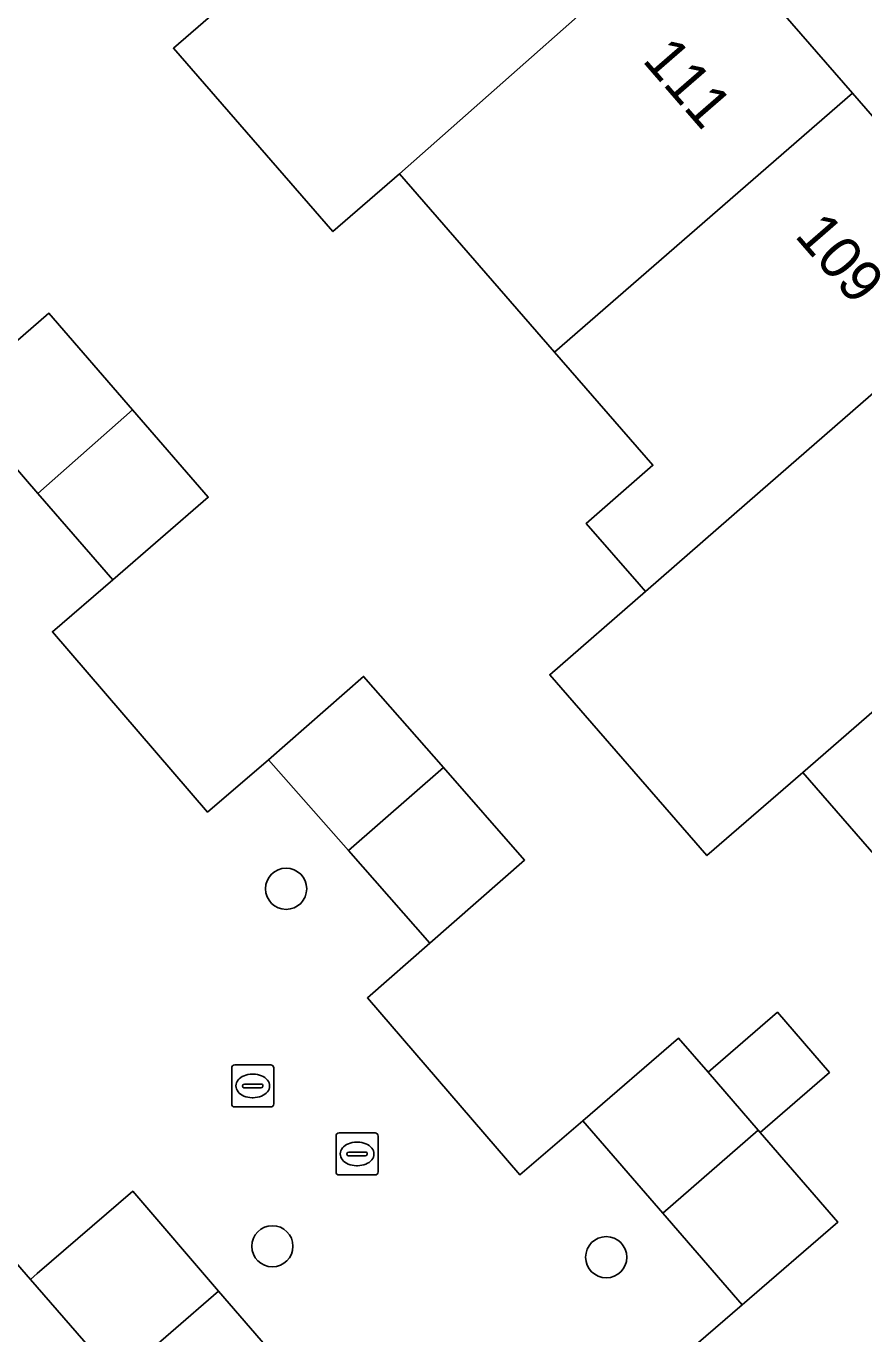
# Model space of a CAD drawing. Extents: x 155887 to 156869, y 383880 to 384678.
# Drawn here: x 156506.07 to 156525.97, y 384333.07 to 384364.14 of the extents above; entities that cross this region are included whole.
import ezdxf

# ---------------------------------------------------------------- set-up
doc = ezdxf.new("R2010")
doc.units = 0
for name, color, linetype in [('IMGEO_Boom', 7, 'Continuous'), ('IMGEO_Erf', 7, 'Continuous'), ('IMGEO_Kolk', 7, 'Continuous'), ('IMGEO_Pand', 7, 'Continuous'), ('IMGEO_Pand_nummerreeks', 7, 'Continuous'), ('IMGEO_Rijbaan_lokaal_open', 7, 'Continuous'), ('IMGEO_Rioolput', 7, 'Continuous'), ('IMGEO_Voetpad_open', 7, 'Continuous')]:
    doc.layers.add(name, color=color, linetype=linetype)

msp = doc.modelspace()

# ---------------------------------------------------------------- linework, layer by layer
at = {"layer": 'IMGEO_Boom'}
for centre in [(156512.246, 384343.641), (156511.919, 384335.147), (156519.85, 384334.887)]:
    msp.add_circle(centre, 0.489, dxfattribs=at)
at = {"layer": 'IMGEO_Erf'}
for points in [[(156531.007, 384329.151), (156535.853, 384333.36), (156532.574, 384337.135), (156531.995, 384337.802), (156528.265, 384342.094), (156524.519, 384346.406), (156522.244, 384344.429), (156518.51, 384348.726), (156520.785, 384350.703), (156520.635, 384350.876), (156519.375, 384352.325), (156520.962, 384353.704), (156518.623, 384356.395), (156514.941, 384360.633), (156513.356, 384359.256), (156509.568, 384363.615), (156511.154, 384364.992), (156511.006, 384365.162), (156508.923, 384367.559), (156507.491, 384369.208), (156502.432, 384364.721)], [(156504.34, 384355.354), (156506.609, 384357.317), (156508.596, 384355.021), (156510.394, 384352.943), (156508.125, 384350.98), (156506.692, 384349.747), (156510.381, 384345.462), (156511.83, 384346.709), (156514.085, 384348.688), (156515.986, 384346.522), (156517.913, 384344.325), (156515.658, 384342.346), (156514.179, 384341.048), (156517.801, 384336.841), (156519.298, 384338.13), (156521.567, 384340.093), (156522.27, 384339.281), (156523.917, 384340.706), (156525.153, 384339.278), (156523.506, 384337.853), (156525.352, 384335.719), (156523.083, 384333.756), (156521.587, 384332.461)], [(156506.069, 384322.549), (156509.811, 384318.244), (156510.264, 384317.722), (156513.543, 384313.947), (156519.431, 384319.075), (156517.465, 384321.341), (156515.708, 384323.366), (156513.688, 384325.694), (156509.995, 384329.951), (156508.229, 384331.987), (156506.171, 384334.359), (156502.546, 384338.536)]]:
    msp.add_lwpolyline(points, dxfattribs=at)
at = {"layer": 'IMGEO_Kolk'}
for p, q in [((156513.506, 384337.841), (156514.358, 384337.841)), ((156513.431, 384336.915), (156513.431, 384337.767)), ((156513.919, 384337.621), (156513.944, 384337.621)), ((156514.432, 384337.767), (156514.432, 384336.915)), ((156513.69, 384337.335), (156513.69, 384337.347)), ((156514.128, 384337.298), (156513.73, 384337.298)), ((156513.733, 384337.384), (156514.131, 384337.384)), ((156514.174, 384337.347), (156514.174, 384337.335)), ((156513.942, 384337.061), (156513.917, 384337.061)), ((156514.358, 384336.841), (156513.506, 384336.841))]:
    msp.add_line(p, q, dxfattribs=at)
for points in [[(156513.506, 384337.841), (156514.358, 384337.841)], [(156513.431, 384336.915), (156513.431, 384337.767)], [(156514.432, 384337.767), (156514.432, 384336.915)], [(156514.358, 384336.841), (156513.506, 384336.841)]]:
    msp.add_lwpolyline(points, dxfattribs=at)
for centre, radius, start, end in [((156513.508, 384337.765), 0.0765, 91.552, 178.448), ((156513.508, 384337.765), 0.0765, 91.552, 178.448), ((156514.356, 384337.765), 0.0765, 1.552, 88.448), ((156514.356, 384337.765), 0.0765, 1.552, 88.448), ((156513.73, 384337.344), 0.0403, 85.8775, 175.7526), ((156513.727, 384337.334), 0.0366, 178.938, 274.7102), ((156514.131, 384337.341), 0.043, 264.8664, 352.4533), ((156514.135, 384337.346), 0.0386, 1.7309, 96.639), ((156513.508, 384336.917), 0.0765, 181.552, 268.448), ((156513.508, 384336.917), 0.0765, 181.552, 268.448), ((156514.356, 384336.917), 0.0765, 271.552, 358.448), ((156514.356, 384336.917), 0.0765, 271.552, 358.448)]:
    msp.add_arc(centre, radius, start, end, dxfattribs=at)
for centre, major_axis, ratio, start_param, end_param in [((156513.918, 384337.341), (-0.387, 0.002), 0.722429, 4.712389, 7.853982), ((156513.943, 384337.341), (-0.39, 0.002), 0.717154, 1.570796, 4.712389)]:
    msp.add_ellipse(centre, major_axis=major_axis, ratio=ratio, start_param=start_param, end_param=end_param, dxfattribs=at)
at = {"layer": 'IMGEO_Pand'}
for points in [[(156521.966, 384366.847), (156518.235, 384371.141), (156511.154, 384364.992), (156509.568, 384363.615), (156513.356, 384359.256), (156514.941, 384360.633)], [(156521.966, 384366.847), (156514.941, 384360.633), (156518.623, 384356.395), (156525.703, 384362.546)], [(156529.44, 384358.244), (156525.703, 384362.546), (156518.623, 384356.395), (156520.962, 384353.704), (156519.375, 384352.325), (156520.635, 384350.876), (156520.785, 384350.703), (156523.511, 384353.078)], [(156533.183, 384353.935), (156529.44, 384358.244), (156523.511, 384353.078), (156520.785, 384350.703), (156518.51, 384348.726), (156522.244, 384344.429), (156524.519, 384346.406)], [(156506.349, 384353.033), (156508.596, 384355.021), (156506.609, 384357.317), (156504.34, 384355.354)], [(156506.349, 384353.033), (156508.125, 384350.98), (156510.394, 384352.943), (156508.596, 384355.021)], [(156524.519, 384346.406), (156528.265, 384342.094), (156536.92, 384349.634), (156533.183, 384353.935)], [(156515.986, 384346.522), (156514.085, 384348.688), (156511.83, 384346.709), (156513.724, 384344.551)], [(156515.986, 384346.522), (156513.724, 384344.551), (156515.658, 384342.346), (156517.913, 384344.325)], [(156522.27, 384339.281), (156523.459, 384337.907), (156523.506, 384337.853), (156525.153, 384339.278), (156523.917, 384340.706)], [(156522.27, 384339.281), (156521.567, 384340.093), (156519.298, 384338.13), (156521.196, 384335.936), (156523.459, 384337.907)], [(156523.506, 384337.853), (156523.459, 384337.907), (156521.196, 384335.936), (156523.083, 384333.756), (156525.352, 384335.719)], [(156508.603, 384336.453), (156506.329, 384334.496), (156506.171, 384334.359), (156508.229, 384331.987), (156508.378, 384332.116), (156510.643, 384334.084)], [(156510.643, 384334.084), (156508.378, 384332.116), (156508.229, 384331.987), (156509.995, 384329.951), (156510.136, 384330.074), (156512.41, 384332.031)]]:
    msp.add_lwpolyline(points, close=True, dxfattribs=at)
at = {"layer": 'IMGEO_Rijbaan_lokaal_open'}
for points in [[(156521.587, 384332.461), (156523.083, 384333.756), (156521.196, 384335.936), (156519.298, 384338.13), (156517.801, 384336.841), (156514.179, 384341.048), (156515.658, 384342.346), (156513.724, 384344.551), (156511.83, 384346.709), (156510.381, 384345.462), (156506.692, 384349.747), (156508.125, 384350.98), (156506.349, 384353.033), (156504.34, 384355.354)], [(156502.546, 384338.536), (156506.171, 384334.359), (156506.329, 384334.496), (156508.603, 384336.453), (156510.643, 384334.084), (156512.41, 384332.031)]]:
    msp.add_lwpolyline(points, dxfattribs=at)
at = {"layer": 'IMGEO_Rioolput'}
for p, q in [((156510.952, 384338.531), (156510.952, 384339.383)), ((156511.027, 384339.457), (156511.879, 384339.457)), ((156511.953, 384339.383), (156511.953, 384338.531)), ((156511.44, 384339.237), (156511.465, 384339.237)), ((156511.211, 384338.951), (156511.211, 384338.963)), ((156511.649, 384338.914), (156511.251, 384338.914)), ((156511.254, 384339), (156511.652, 384339)), ((156511.695, 384338.963), (156511.695, 384338.951)), ((156511.879, 384338.457), (156511.027, 384338.457)), ((156511.463, 384338.677), (156511.438, 384338.677))]:
    msp.add_line(p, q, dxfattribs=at)
for points in [[(156510.952, 384338.531), (156510.952, 384339.383)], [(156511.027, 384339.457), (156511.879, 384339.457)], [(156511.953, 384339.383), (156511.953, 384338.531)], [(156511.879, 384338.457), (156511.027, 384338.457)]]:
    msp.add_lwpolyline(points, dxfattribs=at)
for centre, radius, start, end in [((156511.029, 384339.381), 0.0765, 91.552, 178.448), ((156511.029, 384339.381), 0.0765, 91.552, 178.448), ((156511.877, 384339.381), 0.0765, 1.552, 88.448), ((156511.877, 384339.381), 0.0765, 1.552, 88.448), ((156511.251, 384338.96), 0.0403, 85.8775, 175.7526), ((156511.248, 384338.95), 0.0366, 178.938, 274.7102), ((156511.652, 384338.957), 0.043, 264.8664, 352.4533), ((156511.656, 384338.962), 0.0386, 1.7309, 96.639), ((156511.029, 384338.533), 0.0765, 181.552, 268.448), ((156511.029, 384338.533), 0.0765, 181.552, 268.448), ((156511.877, 384338.533), 0.0765, 271.552, 358.448), ((156511.877, 384338.533), 0.0765, 271.552, 358.448)]:
    msp.add_arc(centre, radius, start, end, dxfattribs=at)
for centre, major_axis, ratio, start_param, end_param in [((156511.439, 384338.957), (-0.387, 0.002), 0.722429, 4.712389, 7.853982), ((156511.464, 384338.957), (-0.39, 0.002), 0.717154, 1.570796, 4.712389)]:
    msp.add_ellipse(centre, major_axis=major_axis, ratio=ratio, start_param=start_param, end_param=end_param, dxfattribs=at)
at = {"layer": 'IMGEO_Voetpad_open'}
msp.add_lwpolyline([(156521.966, 384366.847), (156525.703, 384362.546), (156529.44, 384358.244), (156533.183, 384353.935), (156536.92, 384349.634), (156540.657, 384345.332), (156544.511, 384340.896), (156547.701, 384343.673), (156548.354, 384342.914), (156551.693, 384339.037), (156553.763, 384340.821), (156550.374, 384344.673), (156549.692, 384345.449), (156547.18, 384348.305), (156549.598, 384350.412), (156552.073, 384347.572), (156552.908, 384348.196), (156549.202, 384352.461), (156545.462, 384356.764), (156541.718, 384361.073), (156537.972, 384365.384)], dxfattribs=at)

# ---------------------------------------------------------------- texts
at = {"layer": 'IMGEO_Pand_nummerreeks'}
for s, rotation, p in [('111', 310.9827, (156520.687, 384363.318)), ('109', 310.9835, (156524.305, 384359.154))]:
    msp.add_text(s, height=1, rotation=rotation, dxfattribs=at).set_placement(p)

doc.saveas('drawing.dxf')
